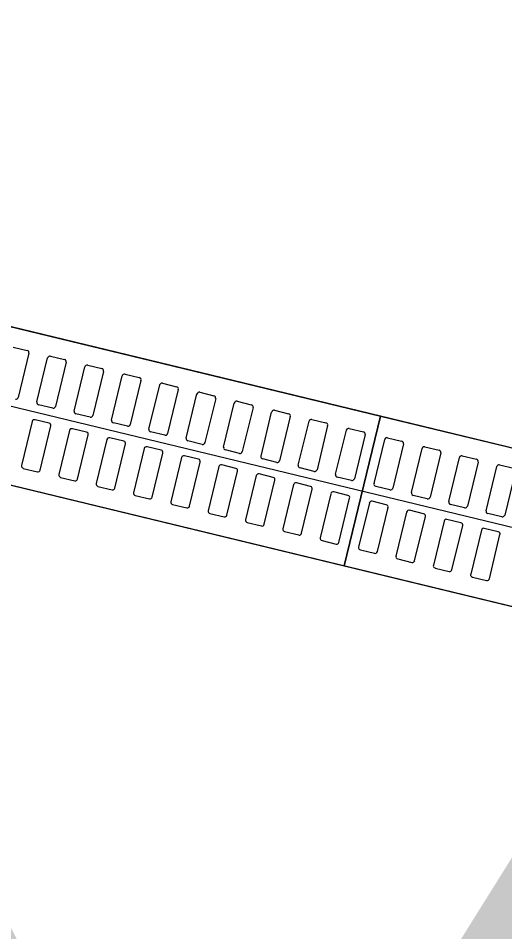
# Model space of a CAD drawing. Extents: x -7476540 to -746055, y -11317203 to -1129777.
# Drawn here: x -747594.349 to -747593.717, y -1131709.113 to -1131707.926 of the extents above; entities that cross this region are included whole.
import ezdxf

# ---------------------------------------------------------------- set-up
doc = ezdxf.new("R2010")
doc.units = 0
for name, color, linetype in [('KOMUNIKACE_UPRAVA', 7, 'Continuous'), ('ODVODNENI', 7, 'Continuous'), ('TRATIVOD', 7, 'Continuous'), ('Vrstva 60', 7, 'Continuous')]:
    doc.layers.add(name, color=color, linetype=linetype)

msp = doc.modelspace()

# ---------------------------------------------------------------- linework, layer by layer
at = {"layer": 'KOMUNIKACE_UPRAVA'}
msp.add_lwpolyline([(-747596.3583, -1131707.8434), (-747596.2796, -1131706.9697), (-747592.3491, -1131707.9208), (-747592.4278, -1131708.7945)], close=True, dxfattribs=at)
msp.add_lwpolyline([(-747596.3764, -1131708.0447), (-747596.8838, -1131713.6747), (-747596.3764, -1131708.0447), (-747592.4459, -1131708.9959), (-747592.9, -1131714.0337), (-747593.0433, -1131715.0249), (-747596.9433, -1131714.6734), (-747596.8838, -1131713.6747)], dxfattribs=at)
at = {"layer": 'ODVODNENI'}
for p, q in [((-747594.8501, -1131708.2083), (-747593.8782, -1131708.4435)), ((-747593.9252, -1131708.6379), (-747593.8782, -1131708.4435)), ((-747593.8782, -1131708.4435), (-747593.9252, -1131708.6379)), ((-747593.8782, -1131708.4435), (-747592.9062, -1131708.6787))]:
    msp.add_line(p, q, dxfattribs=at)
for points in [[(-747594.8972, -1131708.4027), (-747593.9252, -1131708.6379), (-747593.8782, -1131708.4435), (-747594.8501, -1131708.2083)], [(-747593.9252, -1131708.6379), (-747592.9533, -1131708.8731), (-747592.9062, -1131708.6787), (-747593.8782, -1131708.4435)]]:
    msp.add_lwpolyline(points, close=True, dxfattribs=at)
for points in [[(-747594.3556, -1131708.3537), (-747594.3372, -1131708.3582)], [(-747594.335, -1131708.3618), (-747594.3489, -1131708.4191)], [(-747594.3246, -1131708.425), (-747594.3107, -1131708.3677)], [(-747594.3071, -1131708.3655), (-747594.2887, -1131708.3699)], [(-747594.2865, -1131708.3735), (-747594.3003, -1131708.4309)], [(-747594.2761, -1131708.4368), (-747594.2622, -1131708.3794)], [(-747594.2586, -1131708.3772), (-747594.2401, -1131708.3817)], [(-747594.2379, -1131708.3853), (-747594.2518, -1131708.4426)], [(-747594.2275, -1131708.4485), (-747594.2137, -1131708.3912)], [(-747594.21, -1131708.3889), (-747594.1916, -1131708.3934)], [(-747594.1894, -1131708.397), (-747594.2033, -1131708.4544)], [(-747594.179, -1131708.4602), (-747594.1651, -1131708.4029)], [(-747594.1615, -1131708.4007), (-747594.1431, -1131708.4052)], [(-747594.1409, -1131708.4088), (-747594.1548, -1131708.4661)], [(-747594.1305, -1131708.472), (-747594.1166, -1131708.4146)], [(-747594.113, -1131708.4124), (-747594.0946, -1131708.4169)], [(-747594.0923, -1131708.4205), (-747594.1062, -1131708.4779)], [(-747594.304, -1131708.4331), (-747594.3224, -1131708.4286)], [(-747594.082, -1131708.4837), (-747594.0681, -1131708.4264)], [(-747594.0645, -1131708.4242), (-747594.046, -1131708.4286)], [(-747594.0438, -1131708.4323), (-747594.0577, -1131708.4896)], [(-747594.2554, -1131708.4448), (-747594.2739, -1131708.4404)], [(-747594.0334, -1131708.4955), (-747594.0196, -1131708.4381)], [(-747594.0159, -1131708.4359), (-747593.9975, -1131708.4404)], [(-747593.9953, -1131708.444), (-747594.0092, -1131708.5014)], [(-747594.3307, -1131708.4503), (-747594.3446, -1131708.5076)], [(-747594.3087, -1131708.4525), (-747594.3271, -1131708.4481)], [(-747594.3203, -1131708.5135), (-747594.3065, -1131708.4562)], [(-747594.2069, -1131708.4566), (-747594.2253, -1131708.4521)], [(-747593.9849, -1131708.5072), (-747593.971, -1131708.4499)], [(-747593.9674, -1131708.4477), (-747593.949, -1131708.4521)], [(-747593.9468, -1131708.4558), (-747593.9606, -1131708.5131)], [(-747594.2822, -1131708.462), (-747594.2961, -1131708.5194)], [(-747594.2601, -1131708.4643), (-747594.2786, -1131708.4598)], [(-747594.2718, -1131708.5252), (-747594.2579, -1131708.4679)], [(-747594.1584, -1131708.4683), (-747594.1768, -1131708.4639)], [(-747593.9364, -1131708.519), (-747593.9225, -1131708.4616)], [(-747593.9189, -1131708.4594), (-747593.9004, -1131708.4639)], [(-747593.8982, -1131708.4675), (-747593.9121, -1131708.5248)], [(-747594.2337, -1131708.4738), (-747594.2475, -1131708.5311)], [(-747594.2116, -1131708.476), (-747594.23, -1131708.4716)], [(-747594.2233, -1131708.537), (-747594.2094, -1131708.4796)], [(-747594.1098, -1131708.4801), (-747594.1283, -1131708.4756)], [(-747593.8865, -1131708.531), (-747593.8726, -1131708.4737)], [(-747593.869, -1131708.4715), (-747593.8506, -1131708.4759)], [(-747593.8483, -1131708.4796), (-747593.8622, -1131708.5369)], [(-747594.1851, -1131708.4855), (-747594.199, -1131708.5429)], [(-747594.1631, -1131708.4878), (-747594.1815, -1131708.4833)], [(-747594.1747, -1131708.5487), (-747594.1609, -1131708.4914)], [(-747594.0613, -1131708.4918), (-747594.0797, -1131708.4874)], [(-747593.838, -1131708.5428), (-747593.8241, -1131708.4854)], [(-747593.8205, -1131708.4832), (-747593.802, -1131708.4877)], [(-747593.7998, -1131708.4913), (-747593.8137, -1131708.5487)], [(-747594.1366, -1131708.4973), (-747594.1505, -1131708.5546)], [(-747594.1145, -1131708.4995), (-747594.133, -1131708.4951)], [(-747594.1262, -1131708.5605), (-747594.1123, -1131708.5031)], [(-747594.0128, -1131708.5036), (-747594.0312, -1131708.4991)], [(-747593.7894, -1131708.5545), (-747593.7756, -1131708.4972)], [(-747593.7719, -1131708.495), (-747593.7535, -1131708.4994)], [(-747593.7513, -1131708.5031), (-747593.7652, -1131708.5604)], [(-747594.3424, -1131708.5113), (-747594.324, -1131708.5157)], [(-747594.0881, -1131708.509), (-747594.1019, -1131708.5664)], [(-747594.066, -1131708.5113), (-747594.0845, -1131708.5068)], [(-747594.0777, -1131708.5722), (-747594.0638, -1131708.5149)], [(-747593.9643, -1131708.5153), (-747593.9827, -1131708.5108)], [(-747593.7409, -1131708.5663), (-747593.727, -1131708.5089)], [(-747593.7234, -1131708.5067), (-747593.705, -1131708.5112)], [(-747593.7028, -1131708.5148), (-747593.7166, -1131708.5721)], [(-747594.2939, -1131708.523), (-747594.2754, -1131708.5275)], [(-747594.0395, -1131708.5208), (-747594.0534, -1131708.5781)], [(-747594.0175, -1131708.523), (-747594.0359, -1131708.5185)], [(-747594.0292, -1131708.584), (-747594.0153, -1131708.5266)], [(-747593.9157, -1131708.5271), (-747593.9342, -1131708.5226)], [(-747594.2453, -1131708.5347), (-747594.2269, -1131708.5392)], [(-747593.991, -1131708.5325), (-747594.0049, -1131708.5898)], [(-747593.969, -1131708.5347), (-747593.9874, -1131708.5303)], [(-747593.9806, -1131708.5957), (-747593.9667, -1131708.5384)], [(-747593.8658, -1131708.5391), (-747593.8843, -1131708.5347)], [(-747594.1968, -1131708.5465), (-747594.1784, -1131708.5509)], [(-747593.9425, -1131708.5442), (-747593.9564, -1131708.6016)], [(-747593.9204, -1131708.5465), (-747593.9389, -1131708.542)], [(-747593.9321, -1131708.6075), (-747593.9182, -1131708.5501)], [(-747593.8173, -1131708.5509), (-747593.8358, -1131708.5464)], [(-747594.1483, -1131708.5582), (-747594.1298, -1131708.5627)], [(-747593.8926, -1131708.5563), (-747593.9065, -1131708.6137)], [(-747593.8706, -1131708.5586), (-747593.889, -1131708.5541)], [(-747593.8822, -1131708.6195), (-747593.8683, -1131708.5622)], [(-747593.7688, -1131708.5626), (-747593.7872, -1131708.5581)], [(-747594.0997, -1131708.57), (-747594.0813, -1131708.5744)], [(-747593.8441, -1131708.5681), (-747593.858, -1131708.6254)], [(-747593.822, -1131708.5703), (-747593.8405, -1131708.5658)], [(-747593.8337, -1131708.6313), (-747593.8198, -1131708.5739)], [(-747593.7203, -1131708.5744), (-747593.7387, -1131708.5699)], [(-747594.0512, -1131708.5817), (-747594.0328, -1131708.5862)], [(-747593.7955, -1131708.5798), (-747593.8094, -1131708.6371)], [(-747593.7735, -1131708.582), (-747593.7919, -1131708.5776)], [(-747593.7852, -1131708.643), (-747593.7713, -1131708.5857)], [(-747593.725, -1131708.5938), (-747593.7434, -1131708.5893)], [(-747594.0027, -1131708.5935), (-747593.9842, -1131708.5979)], [(-747593.747, -1131708.5915), (-747593.7609, -1131708.6489)], [(-747593.7366, -1131708.6548), (-747593.7228, -1131708.5974)], [(-747593.9541, -1131708.6052), (-747593.9357, -1131708.6097)], [(-747593.9043, -1131708.6173), (-747593.8858, -1131708.6217)], [(-747593.8557, -1131708.629), (-747593.8373, -1131708.6335)], [(-747593.8072, -1131708.6408), (-747593.7888, -1131708.6452)], [(-747593.7587, -1131708.6525), (-747593.7403, -1131708.657)]]:
    msp.add_lwpolyline(points, dxfattribs=at)
for centre, start, end in [((-747594.3379, -1131708.3611), 346.3961, 76.3961), ((-747594.3078, -1131708.3684), 76.3961, 166.3961), ((-747594.2894, -1131708.3728), 346.3961, 76.3961), ((-747594.2593, -1131708.3801), 76.3961, 166.3961), ((-747594.2409, -1131708.3846), 346.3961, 76.3961), ((-747594.2108, -1131708.3919), 76.3961, 166.3961), ((-747594.1923, -1131708.3963), 346.3961, 76.3961), ((-747594.1622, -1131708.4036), 76.3961, 166.3961), ((-747594.1438, -1131708.4081), 346.3961, 76.3961), ((-747594.3518, -1131708.4184), 256.3961, 346.3961), ((-747594.1137, -1131708.4154), 76.3961, 166.3961), ((-747594.0953, -1131708.4198), 346.3961, 76.3961), ((-747594.3217, -1131708.4257), 166.3961, 256.3961), ((-747594.3033, -1131708.4302), 256.3961, 346.3961), ((-747594.0652, -1131708.4271), 76.3961, 166.3961), ((-747594.0467, -1131708.4316), 346.3961, 76.3961), ((-747594.2732, -1131708.4375), 166.3961, 256.3961), ((-747594.2547, -1131708.4419), 256.3961, 346.3961), ((-747594.0166, -1131708.4388), 76.3961, 166.3961), ((-747593.9982, -1131708.4433), 346.3961, 76.3961), ((-747594.3278, -1131708.451), 76.3961, 166.3961), ((-747594.3094, -1131708.4555), 346.3961, 76.3961), ((-747594.2246, -1131708.4492), 166.3961, 256.3961), ((-747594.2062, -1131708.4537), 256.3961, 346.3961), ((-747593.9681, -1131708.4506), 76.3961, 166.3961), ((-747593.9497, -1131708.455), 346.3961, 76.3961), ((-747594.2793, -1131708.4627), 76.3961, 166.3961), ((-747594.2608, -1131708.4672), 346.3961, 76.3961), ((-747594.1761, -1131708.461), 166.3961, 256.3961), ((-747594.1577, -1131708.4654), 256.3961, 346.3961), ((-747593.9196, -1131708.4623), 76.3961, 166.3961), ((-747593.9011, -1131708.4668), 346.3961, 76.3961), ((-747594.2307, -1131708.4745), 76.3961, 166.3961), ((-747594.2123, -1131708.4789), 346.3961, 76.3961), ((-747594.1276, -1131708.4727), 166.3961, 256.3961), ((-747594.1091, -1131708.4772), 256.3961, 346.3961), ((-747593.8697, -1131708.4744), 76.3961, 166.3961), ((-747593.8513, -1131708.4789), 346.3961, 76.3961), ((-747594.1822, -1131708.4862), 76.3961, 166.3961), ((-747594.1638, -1131708.4907), 346.3961, 76.3961), ((-747594.079, -1131708.4844), 166.3961, 256.3961), ((-747594.0606, -1131708.4889), 256.3961, 346.3961), ((-747593.8212, -1131708.4861), 76.3961, 166.3961), ((-747593.8027, -1131708.4906), 346.3961, 76.3961), ((-747594.1337, -1131708.498), 76.3961, 166.3961), ((-747594.1153, -1131708.5024), 346.3961, 76.3961), ((-747594.0305, -1131708.4962), 166.3961, 256.3961), ((-747594.0121, -1131708.5006), 256.3961, 346.3961), ((-747593.7726, -1131708.4979), 76.3961, 166.3961), ((-747593.7542, -1131708.5023), 346.3961, 76.3961), ((-747594.3417, -1131708.5083), 166.3961, 256.3961), ((-747594.3233, -1131708.5128), 256.3961, 346.3961), ((-747594.0852, -1131708.5097), 76.3961, 166.3961), ((-747594.0667, -1131708.5142), 346.3961, 76.3961), ((-747593.982, -1131708.5079), 166.3961, 256.3961), ((-747593.9635, -1131708.5124), 256.3961, 346.3961), ((-747593.7241, -1131708.5096), 76.3961, 166.3961), ((-747594.2932, -1131708.5201), 166.3961, 256.3961), ((-747594.2747, -1131708.5245), 256.3961, 346.3961), ((-747594.0366, -1131708.5215), 76.3961, 166.3961), ((-747594.0182, -1131708.5259), 346.3961, 76.3961), ((-747593.9335, -1131708.5197), 166.3961, 256.3961), ((-747593.915, -1131708.5241), 256.3961, 346.3961), ((-747594.2446, -1131708.5318), 166.3961, 256.3961), ((-747594.2262, -1131708.5363), 256.3961, 346.3961), ((-747593.9881, -1131708.5332), 76.3961, 166.3961), ((-747593.9697, -1131708.5377), 346.3961, 76.3961), ((-747593.9396, -1131708.5449), 76.3961, 166.3961), ((-747593.8836, -1131708.5317), 166.3961, 256.3961), ((-747593.8651, -1131708.5362), 256.3961, 346.3961), ((-747594.1961, -1131708.5436), 166.3961, 256.3961), ((-747594.1777, -1131708.548), 256.3961, 346.3961), ((-747593.9211, -1131708.5494), 346.3961, 76.3961), ((-747593.835, -1131708.5435), 166.3961, 256.3961), ((-747593.8166, -1131708.5479), 256.3961, 346.3961), ((-747594.1476, -1131708.5553), 166.3961, 256.3961), ((-747594.1291, -1131708.5598), 256.3961, 346.3961), ((-747593.8897, -1131708.557), 76.3961, 166.3961), ((-747593.8713, -1131708.5615), 346.3961, 76.3961), ((-747593.7865, -1131708.5552), 166.3961, 256.3961), ((-747593.7681, -1131708.5597), 256.3961, 346.3961), ((-747594.099, -1131708.5671), 166.3961, 256.3961), ((-747594.0806, -1131708.5715), 256.3961, 346.3961), ((-747593.8412, -1131708.5688), 76.3961, 166.3961), ((-747593.8227, -1131708.5732), 346.3961, 76.3961), ((-747593.7926, -1131708.5805), 76.3961, 166.3961), ((-747593.738, -1131708.567), 166.3961, 256.3961), ((-747593.7196, -1131708.5714), 256.3961, 346.3961), ((-747594.0505, -1131708.5788), 166.3961, 256.3961), ((-747594.0321, -1131708.5833), 256.3961, 346.3961), ((-747593.7742, -1131708.585), 346.3961, 76.3961), ((-747593.7441, -1131708.5922), 76.3961, 166.3961), ((-747594.002, -1131708.5905), 166.3961, 256.3961), ((-747593.9835, -1131708.595), 256.3961, 346.3961), ((-747593.7257, -1131708.5967), 346.3961, 76.3961), ((-747593.9534, -1131708.6023), 166.3961, 256.3961), ((-747593.935, -1131708.6068), 256.3961, 346.3961), ((-747593.9036, -1131708.6144), 166.3961, 256.3961), ((-747593.8851, -1131708.6188), 256.3961, 346.3961), ((-747593.855, -1131708.6261), 166.3961, 256.3961), ((-747593.8366, -1131708.6306), 256.3961, 346.3961), ((-747593.8065, -1131708.6378), 166.3961, 256.3961), ((-747593.7881, -1131708.6423), 256.3961, 346.3961), ((-747593.758, -1131708.6496), 166.3961, 256.3961), ((-747593.7395, -1131708.6541), 256.3961, 346.3961)]:
    msp.add_arc(centre, 0.003, start, end, dxfattribs=at)
at = {"layer": 'TRATIVOD'}
msp.add_lwpolyline([(-747602.1242, -1131706.5509), (-747591.4718, -1131709.1288), (-747579.5751, -1131712.0077), (-747571.7849, -1131715.2875)], dxfattribs=at)

# ---------------------------------------------------------------- texts
at = {"layer": 'Vrstva 60'}
msp.add_text('2044', height=1.2, dxfattribs=at).set_placement((-747595.9961, -1131710.1558))

doc.saveas('drawing.dxf')
